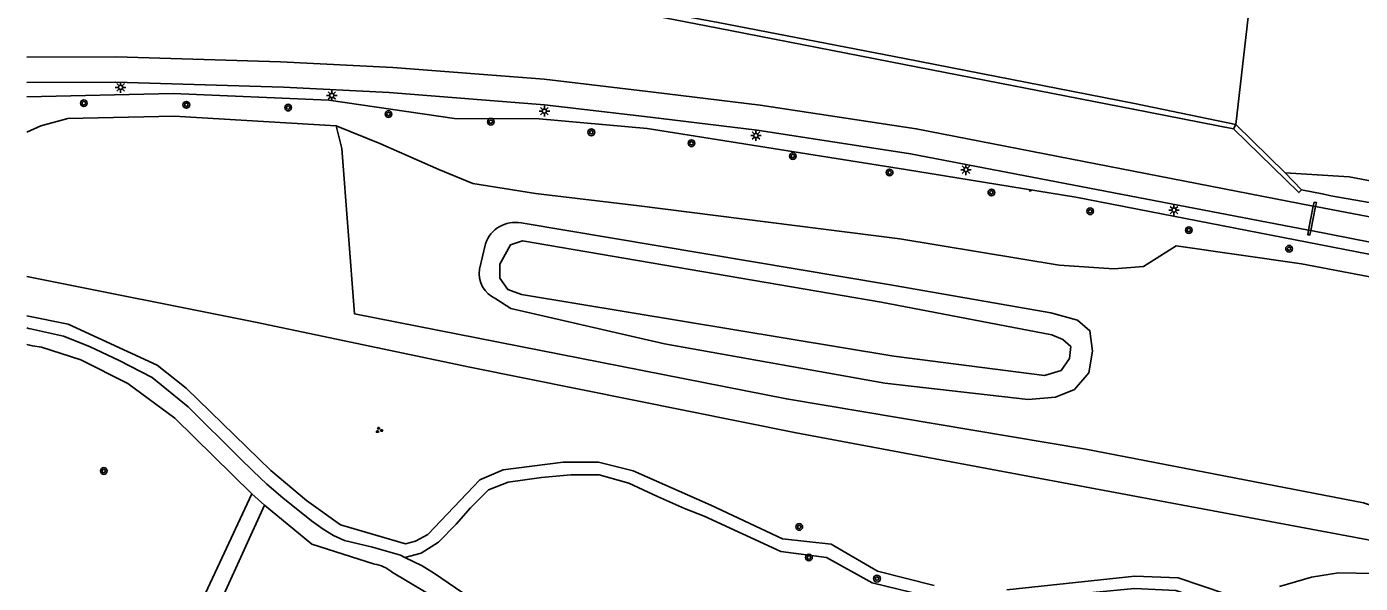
# Model space of a CAD drawing. Extents: x 130998 to 133001, y 398999 to 403002.
# Drawn here: x 131000 to 131157.5, y 399125.8 to 399191.6 of the extents above; entities that cross this region are included whole.
import ezdxf

# ---------------------------------------------------------------- set-up
doc = ezdxf.new("R2010")
doc.units = 0
for name, color, linetype in [('gg-knt-BGT kruinlijn', 7, 'Continuous'), ('gg-knt-bovenkant onderkant talud', 7, 'Continuous'), ('gg-knt-verharding', 7, 'Continuous'), ('gg-kntw-bovenkant insteek waterloop', 7, 'Continuous'), ('gg-kntw-waterlijn', 7, 'Continuous'), ('gg-kwrk-faunavoorziening', 7, 'Continuous'), ('gt-grn-groengrens', 7, 'Continuous'), ('gt-grn-weggrens', 7, 'Continuous'), ('gt-symb-boom', 7, 'Continuous'), ('gt-symb-groenvak', 7, 'Continuous'), ('gt-symb-lichtmast', 7, 'Continuous'), ('gt-symb-talud symbool', 7, 'Continuous'), ('gx-grn-maaiveld', 7, 'Continuous')]:
    doc.layers.add(name, color=color, linetype=linetype)

# ---------------------------------------------------------------- blocks, each defined once
blk = doc.blocks.new('gt0-BOOM')
at = {"layer": 'gt-symb-boom'}
for radius in [0.4, 0.2]:
    blk.add_circle((0, 0), radius, dxfattribs=at)
blk = doc.blocks.new('gt0-LMAST')
at = {"layer": 'gt-symb-lichtmast'}
for p, q in [((-0.18, 0.17), (-0.45, 0.44)), ((-0.01, 0.25), (-0.01, 0.62)), ((0.17, 0.17), (0.44, 0.44)), ((-0.26, 0), (-0.63, 0)), ((-0.18, -0.18), (-0.45, -0.45)), ((-0.01, -0.25), (-0.01, -0.63)), ((0.44, -0.45), (0.17, -0.18)), ((0.24, 0), (0.62, 0))]:
    blk.add_line(p, q, dxfattribs=at)
blk.add_circle((-0.01, 0), 0.25, dxfattribs=at)
blk = doc.blocks.new('gt0-GRVAK')
at = {"layer": 'gt-symb-groenvak'}
for p, q in [((-0.11, 0.19), (-0.23, 0.24)), ((-0.18, 0.15), (0.09, 0.15)), ((-0.09, 0.21), (-0.16, 0.32)), ((-0.05, 0.21), (-0.05, 0.39)), ((0, 0.21), (0.06, 0.32)), ((0.01, 0.19), (0.13, 0.24)), ((0.26, -0.05), (0.2, 0.06)), ((0.3, -0.05), (0.3, 0.13)), ((0.35, -0.05), (0.41, 0.06)), ((-0.24, -0.23), (-0.36, -0.18)), ((-0.32, -0.26), (-0.05, -0.26)), ((-0.23, -0.21), (-0.29, -0.09)), ((-0.18, -0.2), (-0.18, -0.02)), ((-0.14, -0.21), (-0.07, -0.09)), ((-0.12, -0.23), (0, -0.18)), ((0.24, -0.07), (0.12, -0.02)), ((0.17, -0.11), (0.44, -0.11)), ((0.37, -0.07), (0.49, -0.02))]:
    blk.add_line(p, q, dxfattribs=at)
blk = doc.blocks.new('gt0-TALUD_1')
at = {"layer": 'gt-symb-talud symbool'}
for p, q in [((-1, -1), (-1, 0)), ((-0.5, -2), (-0.5, 0)), ((0, -1), (0, 0)), ((0.5, -2), (0.5, 0)), ((1, -1), (1, 0))]:
    blk.add_line(p, q, dxfattribs=at)

msp = doc.modelspace()

# ---------------------------------------------------------------- linework, layer by layer
at = {"layer": 'gg-knt-BGT kruinlijn'}
msp.add_lwpolyline([(131000, 399183.26), (131017.29, 399183.66), (131035.7, 399182.88), (131050.55, 399180.71), (131060.52, 399180.65), (131073.31, 399179.51), (131103.8, 399174.66), (131123.91, 399171.4), (131172.9, 399161.86), (131187.6, 399159.25)], dxfattribs=at)
at = {"layer": 'gg-knt-bovenkant onderkant talud'}
for points in [[(131000, 399179.07), (131001.67, 399179.83), (131004.87, 399180.69), (131017.41, 399180.98), (131036.55, 399179.85)], [(131036.55, 399179.85), (131041.7, 399177.75), (131048.69, 399174.67), (131052.71, 399173.01), (131060.12, 399171.84), (131072.35, 399170.38), (131103.12, 399166.47), (131121.97, 399163.36), (131128.4, 399162.95), (131131.94, 399163.23), (131135.78, 399165.65), (131150.57, 399163.52), (131172.11, 399159.44), (131187.6, 399159.25)]]:
    msp.add_lwpolyline(points, dxfattribs=at)
at = {"layer": 'gg-knt-verharding'}
for p, q in [((131151.98, 399170.36), (131152.25, 399170.32)), ((131152.25, 399170.32), (131196.03, 399161.78)), ((131151.42, 399167.52), (131151.7, 399167.46)), ((131151.7, 399167.46), (131195.44, 399158.84)), ((131026.59, 399136.34), (131017.52, 399145.29))]:
    msp.add_line(p, q, dxfattribs=at)
for points in [[(131000, 399187.96), (131010.57, 399187.97), (131029.97, 399187.4), (131043.26, 399186.71), (131061.14, 399185.33), (131074.06, 399183.81), (131086.63, 399182.29), (131105.07, 399179.49), (131151.98, 399170.36)], [(131000, 399184.95), (131010.55, 399185), (131030.33, 399184.42), (131042.8, 399183.77), (131061.15, 399182.33), (131073.63, 399180.87), (131086.29, 399179.34), (131104.4, 399176.53), (131151.42, 399167.52)], [(131000, 399155.95), (131000.23, 399155.9), (131000.47, 399155.86)], [(131000.47, 399155.86), (131004.34, 399154.97), (131007.41, 399153.76), (131010.94, 399152.1), (131014.84, 399150.08), (131019.08, 399146.62)], [(131017.52, 399145.29), (131011.93, 399149.4), (131006.4, 399152.18), (131001.75, 399153.68), (131000.67, 399153.85)], [(131044.68, 399128.84), (131044.16, 399129.09), (131040.84, 399130.04), (131037.55, 399130.85), (131036.26, 399131.44), (131035.04, 399132.17), (131033.65, 399133.17), (131030.25, 399135.89), (131028.37, 399137.51), (131026.76, 399139.02), (131025.19, 399140.55), (131019.08, 399146.62)], [(131000, 399099.91), (131010.76, 399102.41), (131026.59, 399136.34)], [(131016.18, 399103.77), (131013.68, 399103.35), (131028.08, 399135.02)], [(131041.1, 399128.05), (131033.69, 399130.42), (131028.08, 399135.02)], [(131044.68, 399128.84), (131046.7, 399127.86), (131048.18, 399126.93), (131053.99, 399122.94), (131066.51, 399114.14), (131071.33, 399111.43), (131074.55, 399110.12)], [(131043.11, 399127.15), (131049.05, 399123.57), (131060.36, 399115.68), (131064.54, 399112.9), (131068.61, 399110.43)]]:
    msp.add_lwpolyline(points, dxfattribs=at)
for centre, radius, start, end in [((130993.15, 399117.99), 36.64, 78.1599, 79.2203), ((131040.16, 399123.3), 4.85, 52.4736, 78.7246)]:
    msp.add_arc(centre, radius, start, end, dxfattribs=at)
at = {"layer": 'gg-kntw-bovenkant insteek waterloop'}
msp.add_line((131053.49, 399162.9), (131054.18, 399165.88), dxfattribs=at)
msp.add_lwpolyline([(131058.41, 399168.38), (131101.79, 399161.07), (131120.99, 399157.73), (131124.14, 399156.88), (131125.59, 399155.62), (131125.88, 399153.19), (131125.45, 399150.63), (131123.77, 399148.66), (131121.54, 399147.77), (131118.3, 399147.48), (131101.36, 399149.43), (131075.35, 399154.07), (131057.2, 399158.25), (131055.42, 399159.38)], dxfattribs=at)
for centre, radius, start, end in [((131057.73, 399164.69), 3.74, 79.6425, 161.5561), ((131056.74, 399162.4), 3.29, 171.206, 246.368)]:
    msp.add_arc(centre, radius, start, end, dxfattribs=at)
at = {"layer": 'gg-kntw-waterlijn'}
msp.add_lwpolyline([(131057.16, 399165.78), (131058.57, 399166.23), (131100.94, 399158.98), (131121.08, 399155.12), (131122.39, 399154.59), (131123.35, 399153.75), (131123.2, 399152.33), (131122.19, 399150.93), (131120.21, 399150.32), (131102.42, 399152.6), (131058.45, 399159.9), (131056.83, 399160.5), (131055.89, 399161.83), (131055.89, 399163.49), (131057.16, 399165.78)], dxfattribs=at)
at = {"layer": 'gg-kwrk-faunavoorziening'}
for p, q in [((131151.42, 399167.52), (131151.98, 399170.36)), ((131152.25, 399170.32), (131151.7, 399167.46))]:
    msp.add_line(p, q, dxfattribs=at)
for points in [[(131151.98, 399170.36), (131152.09, 399170.83), (131152.34, 399170.79), (131152.25, 399170.32)], [(131151.42, 399167.52), (131151.33, 399166.97), (131151.57, 399166.94), (131151.7, 399167.46)]]:
    msp.add_lwpolyline(points, dxfattribs=at)
at = {"layer": 'gt-grn-groengrens'}
for points in [[(131036.55, 399179.85), (131037.24, 399177.14), (131038.73, 399157.6), (131089.75, 399147.57), (131125.1, 399141.61), (131157.89, 399135.28), (131171.17, 399130.91)], [(131167.51, 399129.23), (131090.88, 399143.54), (131052.36, 399151.3), (131027.01, 399156.63), (131000, 399162.02)], [(131000, 399157.38), (131004.89, 399156.4), (131015.43, 399151.56), (131018.85, 399148.84), (131028.84, 399139.11), (131033.07, 399135.55), (131037.06, 399132.68), (131044.74, 399130.45), (131045.93, 399130.74), (131047.37, 399131.55), (131053.54, 399138.01), (131056.27, 399139.2), (131063.39, 399140.1), (131067.53, 399140.1), (131071.65, 399139.05), (131080.8, 399135.03), (131089.28, 399131.03), (131095.02, 399130.39), (131100.52, 399127.21), (131107.21, 399125.53)], [(131141.79, 399119.53), (131140.42, 399123.31), (131135.75, 399124.92), (131130.84, 399125.15), (131125.92, 399124.69), (131115.85, 399123.54), (131107.49, 399124), (131099.88, 399125.85), (131094.47, 399128.84), (131089.07, 399129.53), (131080.02, 399133.71), (131077.72, 399134.61), (131074.5, 399136.02), (131071.12, 399137.63), (131067.64, 399138.58), (131064.27, 399138.61), (131060.81, 399138.28), (131056.88, 399137.74), (131054.54, 399136.81), (131052.41, 399134.7), (131050.74, 399132.75), (131048.66, 399130.64), (131046.58, 399129.35), (131044.68, 399128.84)], [(131115.76, 399125.01), (131130.88, 399126.63), (131136, 399126.42), (131141.59, 399124.54)], [(131147.99, 399125.41), (131151.76, 399126.51), (131154.94, 399127.03), (131159.12, 399126.95)]]:
    msp.add_lwpolyline(points, dxfattribs=at)
at = {"layer": 'gt-grn-weggrens'}
msp.add_line((131026.59, 399136.34), (131028.08, 399135.02), dxfattribs=at)
at = {"layer": 'gx-grn-maaiveld'}
for p, q in [((131142.84, 399179.98), (131147.02, 399216.72)), ((131142.84, 399179.98), (131142.54, 399179.49)), ((131148.65, 399174.28), (131142.84, 399179.98)), ((131148.65, 399174.28), (131150.6, 399172.28))]:
    msp.add_line(p, q, dxfattribs=at)
for points in [[(131000, 399205.38), (131003.37, 399205.38), (131013.27, 399205.33), (131034.57, 399201.28), (131056.56, 399196.74), (131081.69, 399192.05), (131103.71, 399187.79), (131130.85, 399182.48), (131142.84, 399179.98)], [(131000, 399204.77), (131003.33, 399204.78), (131013.24, 399204.75), (131034.58, 399200.59), (131056.43, 399196.3), (131081.48, 399191.43), (131103.64, 399187.08), (131130.71, 399181.82), (131142.54, 399179.49)], [(131150.6, 399172.28), (131150.27, 399171.95), (131142.54, 399179.49)], [(131219.21, 399162.48), (131214.73, 399163.19), (131191.73, 399167.08), (131156.23, 399173.8), (131148.65, 399174.28)], [(131244.43, 399160.79), (131237.66, 399158.96), (131231.45, 399157.73), (131229.23, 399157.3), (131227.22, 399157.21), (131224.42, 399157.6), (131214.18, 399159.74), (131207.38, 399161.04), (131202.28, 399162.09), (131197.65, 399163.21), (131195.45, 399163.67), (131180.29, 399166.68), (131163.58, 399169.89), (131154.05, 399171.57), (131153.21, 399171.74), (131150.6, 399172.28)]]:
    msp.add_lwpolyline(points, dxfattribs=at)

# ---------------------------------------------------------------- block references
at = {"layer": 'gt-symb-boom'}
for p in [(131006.75, 399182.51), (131018.86, 399182.32), (131030.89, 399181.99), (131042.74, 399181.22), (131054.83, 399180.32), (131066.7, 399179.07), (131078.53, 399177.78), (131090.5, 399176.26), (131101.93, 399174.32), (131113.96, 399171.96), (131125.62, 399169.74), (131137.28, 399167.51), (131149.12, 399165.31), (131009.11, 399139.05), (131100.44, 399126.33)]:
    msp.add_blockref('gt0-BOOM', p, dxfattribs=at)
at = {"layer": 'gt-symb-boom', "rotation": -115.84761021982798}
for p in [(131091.26, 399132.44), (131092.4, 399128.83)]:
    msp.add_blockref('gt0-BOOM', p, dxfattribs=at)
at = {"layer": 'gt-symb-groenvak'}
msp.add_blockref('gt0-GRVAK', (131041.62, 399143.88), dxfattribs=at)
at = {"layer": 'gt-symb-lichtmast'}
for p in [(131011.1, 399184.38), (131036.05, 399183.42), (131061.16, 399181.57), (131086.15, 399178.69), (131110.96, 399174.65), (131135.53, 399169.88)]:
    msp.add_blockref('gt0-LMAST', p, dxfattribs=at)
at = {"layer": 'gt-symb-talud symbool', "xscale": 0.10044899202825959, "yscale": 0.1004489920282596, "rotation": -9.74364127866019}
msp.add_blockref('gt0-TALUD_1', (131118.56, 399172.27), dxfattribs=at)

doc.saveas('drawing.dxf')
